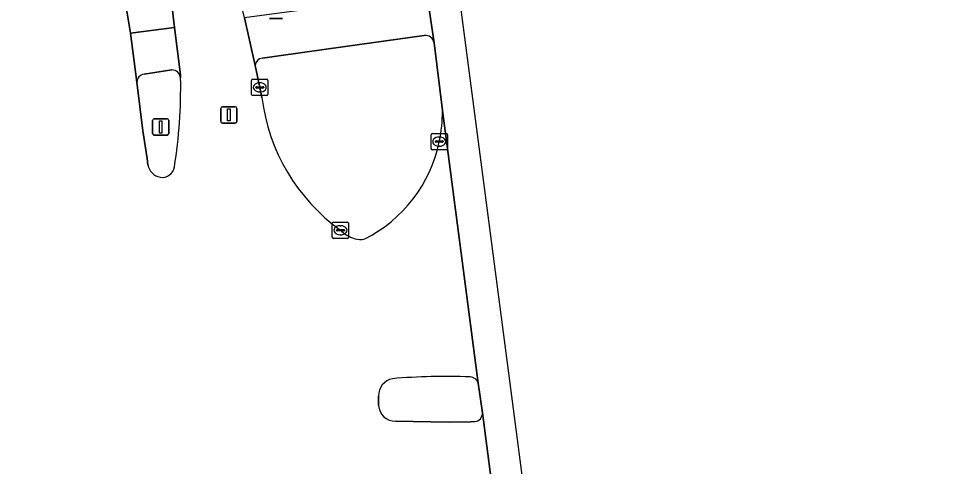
# Model space of a CAD drawing. Extents: x 160554 to 161248, y 385329 to 386506.
# Drawn here: x 161110.7 to 161167.1, y 386154.9 to 386182.4 of the extents above; entities that cross this region are included whole.
import ezdxf

# ---------------------------------------------------------------- set-up
doc = ezdxf.new("R2010")
doc.units = 0
for name, color, linetype in [('IMGEO_Drukknoppaal', 7, 'Continuous'), ('IMGEO_Fietspad_gesloten', 7, 'Continuous'), ('IMGEO_Kolk', 7, 'Continuous'), ('IMGEO_OVBaan_gesloten', 7, 'Continuous'), ('IMGEO_Rijbaan_regionaal_gesloten', 7, 'Continuous'), ('IMGEO_Verkeerseiland_gesloten', 7, 'Continuous'), ('IMGEO_Verkeerseiland_groen', 7, 'Continuous'), ('IMGEO_Verkeersregelinstallatiepaal', 7, 'Continuous'), ('IMGEO_Voetpad_open', 7, 'Continuous')]:
    doc.layers.add(name, color=color, linetype=linetype)

msp = doc.modelspace()

# ---------------------------------------------------------------- linework, layer by layer
at = {"layer": 'IMGEO_Drukknoppaal'}
for p, q in [((161126.891, 386182.414), (161126.101, 386182.414)), ((161126.101, 386182.414), (161126.891, 386182.414))]:
    msp.add_line(p, q, dxfattribs=at)
at = {"layer": 'IMGEO_Fietspad_gesloten'}
for points in [[(161135.755, 386183.954), (161124.567, 386182.442), (161125.233, 386179.522)], [(161136.195, 386180.923), (161135.755, 386183.954)], [(161120.274, 386181.858), (161117.571, 386181.511), (161117.974, 386178.513)], [(161120.65, 386178.773), (161120.647, 386178.958), (161120.274, 386181.858)], [(161125.667, 386179.98), (161126.675, 386180.127), (161130.739, 386180.685), (161135.596, 386181.373)], [(161118.407, 386178.994), (161120.117, 386179.255)]]:
    msp.add_lwpolyline(points, dxfattribs=at)
for centre, radius, start, end in [((161135.645, 386180.814), 0.561, 11.1635, 95.005), ((161125.696, 386179.517), 0.463, 93.6455, 179.4369), ((161118.457, 386178.514), 0.483, 95.946, 180.0664), ((161120.108, 386178.709), 0.546, 6.713, 89.04)]:
    msp.add_arc(centre, radius, start, end, dxfattribs=at)
at = {"layer": 'IMGEO_Kolk'}
for p, q in [((161125.005, 386177.758), (161125.005, 386178.61)), ((161125.08, 386178.684), (161125.932, 386178.684)), ((161125.264, 386178.178), (161125.264, 386178.19)), ((161125.307, 386178.227), (161125.705, 386178.227)), ((161125.493, 386178.464), (161125.518, 386178.464)), ((161125.748, 386178.19), (161125.748, 386178.178)), ((161126.006, 386178.61), (161126.006, 386177.758)), ((161125.932, 386177.684), (161125.08, 386177.684)), ((161125.702, 386178.141), (161125.304, 386178.141)), ((161125.516, 386177.904), (161125.491, 386177.904)), ((161136.091, 386175.358), (161136.943, 386175.358)), ((161136.016, 386174.432), (161136.016, 386175.284)), ((161136.275, 386174.852), (161136.275, 386174.864)), ((161136.713, 386174.815), (161136.315, 386174.815)), ((161136.318, 386174.901), (161136.716, 386174.901)), ((161136.504, 386175.138), (161136.529, 386175.138)), ((161136.759, 386174.864), (161136.759, 386174.852)), ((161137.017, 386175.284), (161137.017, 386174.432)), ((161136.943, 386174.358), (161136.091, 386174.358)), ((161136.527, 386174.578), (161136.502, 386174.578)), ((161129.956, 386168.996), (161129.956, 386169.848)), ((161130.031, 386169.922), (161130.883, 386169.922)), ((161130.444, 386169.702), (161130.469, 386169.702)), ((161130.957, 386169.848), (161130.957, 386168.996)), ((161130.215, 386169.416), (161130.215, 386169.428)), ((161130.653, 386169.379), (161130.255, 386169.379)), ((161130.258, 386169.465), (161130.656, 386169.465)), ((161130.467, 386169.142), (161130.442, 386169.142)), ((161130.699, 386169.428), (161130.699, 386169.416)), ((161130.883, 386168.922), (161130.031, 386168.922))]:
    msp.add_line(p, q, dxfattribs=at)
for points in [[(161125.005, 386177.758), (161125.005, 386178.61)], [(161125.08, 386178.684), (161125.932, 386178.684)], [(161126.006, 386178.61), (161126.006, 386177.758)], [(161125.932, 386177.684), (161125.08, 386177.684)], [(161136.091, 386175.358), (161136.943, 386175.358)], [(161136.016, 386174.432), (161136.016, 386175.284)], [(161137.017, 386175.284), (161137.017, 386174.432)], [(161136.943, 386174.358), (161136.091, 386174.358)], [(161129.956, 386168.996), (161129.956, 386169.848)], [(161130.031, 386169.922), (161130.883, 386169.922)], [(161130.957, 386169.848), (161130.957, 386168.996)], [(161130.883, 386168.922), (161130.031, 386168.922)]]:
    msp.add_lwpolyline(points, dxfattribs=at)
for centre, radius, start, end in [((161125.082, 386178.608), 0.0765, 91.552, 178.448), ((161125.082, 386178.608), 0.0765, 91.552, 178.448), ((161125.304, 386178.187), 0.0403, 85.8775, 175.7526), ((161125.301, 386178.177), 0.0366, 178.938, 274.7102), ((161125.705, 386178.184), 0.043, 264.8664, 352.4533), ((161125.709, 386178.189), 0.0386, 1.7309, 96.639), ((161125.93, 386178.608), 0.0765, 1.552, 88.448), ((161125.93, 386178.608), 0.0765, 1.552, 88.448), ((161125.082, 386177.76), 0.0765, 181.552, 268.448), ((161125.082, 386177.76), 0.0765, 181.552, 268.448), ((161125.93, 386177.76), 0.0765, 271.552, 358.448), ((161125.93, 386177.76), 0.0765, 271.552, 358.448), ((161136.093, 386175.282), 0.0765, 91.552, 178.448), ((161136.093, 386175.282), 0.0765, 91.552, 178.448), ((161136.941, 386175.282), 0.0765, 1.552, 88.448), ((161136.941, 386175.282), 0.0765, 1.552, 88.448), ((161136.315, 386174.861), 0.0403, 85.8775, 175.7526), ((161136.312, 386174.851), 0.0366, 178.938, 274.7102), ((161136.716, 386174.858), 0.043, 264.8664, 352.4533), ((161136.72, 386174.863), 0.0386, 1.7309, 96.639), ((161136.093, 386174.434), 0.0765, 181.552, 268.448), ((161136.093, 386174.434), 0.0765, 181.552, 268.448), ((161136.941, 386174.434), 0.0765, 271.552, 358.448), ((161136.941, 386174.434), 0.0765, 271.552, 358.448), ((161130.033, 386169.846), 0.0765, 91.552, 178.448), ((161130.033, 386169.846), 0.0765, 91.552, 178.448), ((161130.881, 386169.846), 0.0765, 1.552, 88.448), ((161130.881, 386169.846), 0.0765, 1.552, 88.448), ((161130.255, 386169.425), 0.0403, 85.8775, 175.7526), ((161130.252, 386169.415), 0.0366, 178.938, 274.7102), ((161130.656, 386169.422), 0.043, 264.8664, 352.4533), ((161130.66, 386169.427), 0.0386, 1.7309, 96.639), ((161130.033, 386168.998), 0.0765, 181.552, 268.448), ((161130.033, 386168.998), 0.0765, 181.552, 268.448), ((161130.881, 386168.998), 0.0765, 271.552, 358.448), ((161130.881, 386168.998), 0.0765, 271.552, 358.448)]:
    msp.add_arc(centre, radius, start, end, dxfattribs=at)
for centre, major_axis, ratio, start_param, end_param in [((161125.492, 386178.184), (-0.387, 0.002), 0.722429, 4.712389, 7.853982), ((161125.517, 386178.184), (-0.39, 0.002), 0.717154, 1.570796, 4.712389), ((161136.503, 386174.858), (-0.387, 0.002), 0.722429, 4.712389, 7.853982), ((161136.528, 386174.858), (-0.39, 0.002), 0.717154, 1.570796, 4.712389), ((161130.443, 386169.422), (-0.387, 0.002), 0.722429, 4.712389, 7.853982), ((161130.468, 386169.422), (-0.39, 0.002), 0.717154, 1.570796, 4.712389)]:
    msp.add_ellipse(centre, major_axis=major_axis, ratio=ratio, start_param=start_param, end_param=end_param, dxfattribs=at)
at = {"layer": 'IMGEO_OVBaan_gesloten'}
msp.add_lwpolyline([(161167.141, 385959.129), (161140.774, 386160.649), (161131.935, 386228.203), (161123.722, 386290.484), (161121.723, 386290.228), (161134, 386196.871), (161135.415, 386186.7), (161135.755, 386183.954), (161136.195, 386180.923), (161136.706, 386176.76), (161138.899, 386160.038), (161139.162, 386158.234), (161139.958, 386152.089)], dxfattribs=at)
at = {"layer": 'IMGEO_Rijbaan_regionaal_gesloten'}
for points in [[(161112.41, 386235.343), (161114.628, 386222.565), (161114.791, 386221.496), (161114.928, 386220.511), (161117.181, 386204.599), (161119.956, 386184.683), (161120.274, 386181.858), (161120.647, 386178.958), (161120.65, 386178.773)], [(161118.637, 386173.44), (161118.593, 386173.816), (161118.344, 386175.529), (161117.974, 386178.513), (161117.571, 386181.511), (161117.129, 386184.23), (161117.064, 386184.74), (161116.715, 386187.319), (161113.769, 386208.249), (161110.703, 386229.984)], [(161125.635, 386177.556), (161125.506, 386178.184), (161125.233, 386179.522), (161124.567, 386182.442), (161123.939, 386185.135), (161123.796, 386185.86), (161123.658, 386186.423), (161122.585, 386191.55)], [(161138.899, 386160.038), (161136.706, 386176.76)], [(161132.796, 386158.685), (161132.785, 386159.255)], [(161139.958, 386152.089), (161139.162, 386158.234)], [(161138.694, 386157.685), (161138.435, 386157.682), (161137.083, 386157.661), (161133.827, 386157.719)]]:
    msp.add_lwpolyline(points, dxfattribs=at)
for centre, radius, start, end in [((161089.405, 386178.189), 31.251, 351.0269, 1.0705), ((161137.402, 386179.035), 11.859, 187.1654, 234.1552), ((161128.268, 386176.638), 8.439, 347.8226, 0.8278), ((161128.09, 386176.588), 8.603, 296.5935, 348.4013), ((161119.602, 386173.632), 0.984, 191.236, 258.1664), ((161119.514, 386173.428), 0.767, 261.451, 351.5502), ((161131.979, 386170.988), 2.184, 225.8262, 252.028), ((161131.647, 386169.845), 0.995, 249.9068, 287.211), ((161133.858, 386159.266), 1.073, 101.454, 180.5981), ((161136.888, 386122.971), 37.488, 87.687, 94.9628), ((161138.405, 386159.92), 0.508, 13.4135, 90.4552), ((161133.796, 386158.719), 1, 181.9343, 271.7943), ((161138.642, 386158.204), 0.521, 275.7682, 3.3393)]:
    msp.add_arc(centre, radius, start, end, dxfattribs=at)
at = {"layer": 'IMGEO_Verkeerseiland_gesloten'}
for points in [[(161120.117, 386179.255), (161118.407, 386178.994)], [(161117.974, 386178.513), (161118.344, 386175.529), (161118.593, 386173.816), (161118.637, 386173.44)], [(161139.162, 386158.234), (161138.899, 386160.038)], [(161132.785, 386159.255), (161132.796, 386158.685)], [(161133.827, 386157.719), (161137.083, 386157.661), (161138.435, 386157.682), (161138.694, 386157.685)]]:
    msp.add_lwpolyline(points, dxfattribs=at)
for centre, radius, start, end in [((161118.457, 386178.514), 0.483, 95.946, 180.0664), ((161120.108, 386178.709), 0.546, 6.713, 89.04), ((161089.405, 386178.189), 31.251, 351.0269, 1.0705), ((161119.602, 386173.632), 0.984, 191.236, 258.1664), ((161119.514, 386173.428), 0.767, 261.451, 351.5502), ((161133.858, 386159.266), 1.073, 101.454, 180.5981), ((161136.888, 386122.971), 37.488, 87.687, 94.9628), ((161138.405, 386159.92), 0.508, 13.4135, 90.4552), ((161133.796, 386158.719), 1, 181.9343, 271.7943), ((161138.642, 386158.204), 0.521, 275.7682, 3.3393)]:
    msp.add_arc(centre, radius, start, end, dxfattribs=at)
at = {"layer": 'IMGEO_Verkeerseiland_groen'}
for points in [[(161135.596, 386181.373), (161130.739, 386180.685), (161126.675, 386180.127), (161125.667, 386179.98)], [(161136.706, 386176.76), (161136.195, 386180.923)], [(161125.233, 386179.522), (161125.506, 386178.184), (161125.635, 386177.556)]]:
    msp.add_lwpolyline(points, dxfattribs=at)
for centre, radius, start, end in [((161135.645, 386180.814), 0.561, 11.1635, 95.005), ((161125.696, 386179.517), 0.463, 93.6455, 179.4369), ((161137.402, 386179.035), 11.859, 187.1654, 234.1552), ((161128.268, 386176.638), 8.439, 347.8226, 0.8278), ((161128.09, 386176.588), 8.603, 296.5935, 348.4013), ((161131.979, 386170.988), 2.184, 225.8262, 252.028), ((161131.647, 386169.845), 0.995, 249.9068, 287.211)]:
    msp.add_arc(centre, radius, start, end, dxfattribs=at)
at = {"layer": 'IMGEO_Verkeersregelinstallatiepaal'}
for p, q in [((161123.112, 386176.099), (161123.112, 386176.899)), ((161123.112, 386176.899), (161123.112, 386176.099)), ((161123.212, 386176.999), (161124.002, 386176.999)), ((161124.002, 386176.999), (161123.212, 386176.999)), ((161124.102, 386176.899), (161124.102, 386176.099)), ((161124.102, 386176.099), (161124.102, 386176.899)), ((161118.933, 386175.359), (161118.933, 386176.159)), ((161118.933, 386176.159), (161118.933, 386175.359)), ((161119.033, 386176.259), (161119.823, 386176.259)), ((161119.823, 386176.259), (161119.033, 386176.259)), ((161119.923, 386176.159), (161119.923, 386175.359)), ((161119.923, 386175.359), (161119.923, 386176.159)), ((161124.002, 386175.999), (161123.212, 386175.999)), ((161123.212, 386175.999), (161124.002, 386175.999)), ((161119.823, 386175.259), (161119.033, 386175.259)), ((161119.033, 386175.259), (161119.823, 386175.259))]:
    msp.add_line(p, q, dxfattribs=at)
for points in [[(161123.532, 386176.874), (161123.682, 386176.874), (161123.682, 386176.124), (161123.532, 386176.124), (161123.532, 386176.874)], [(161119.353, 386176.134), (161119.503, 386176.134), (161119.503, 386175.384), (161119.353, 386175.384), (161119.353, 386176.134)]]:
    msp.add_lwpolyline(points, dxfattribs=at)
for centre, start, end in [((161123.212, 386176.899), 90, 180), ((161123.212, 386176.899), 90, 180), ((161124.002, 386176.899), 0, 90), ((161124.002, 386176.899), 360, 90), ((161119.033, 386176.159), 90, 180), ((161119.033, 386176.159), 90, 180), ((161119.823, 386176.159), 0, 90), ((161119.823, 386176.159), 360, 90), ((161123.212, 386176.099), 180, 270), ((161123.212, 386176.099), 180, 270), ((161124.002, 386176.099), 270, 0), ((161124.002, 386176.099), 270, 0), ((161119.033, 386175.359), 180, 270), ((161119.033, 386175.359), 180, 270), ((161119.823, 386175.359), 270, 0), ((161119.823, 386175.359), 270, 0)]:
    msp.add_arc(centre, 0.1, start, end, dxfattribs=at)
at = {"layer": 'IMGEO_Voetpad_open'}
msp.add_lwpolyline([(161117.129, 386184.23), (161117.571, 386181.511), (161120.274, 386181.858), (161119.956, 386184.683)], dxfattribs=at)

doc.saveas('drawing.dxf')
